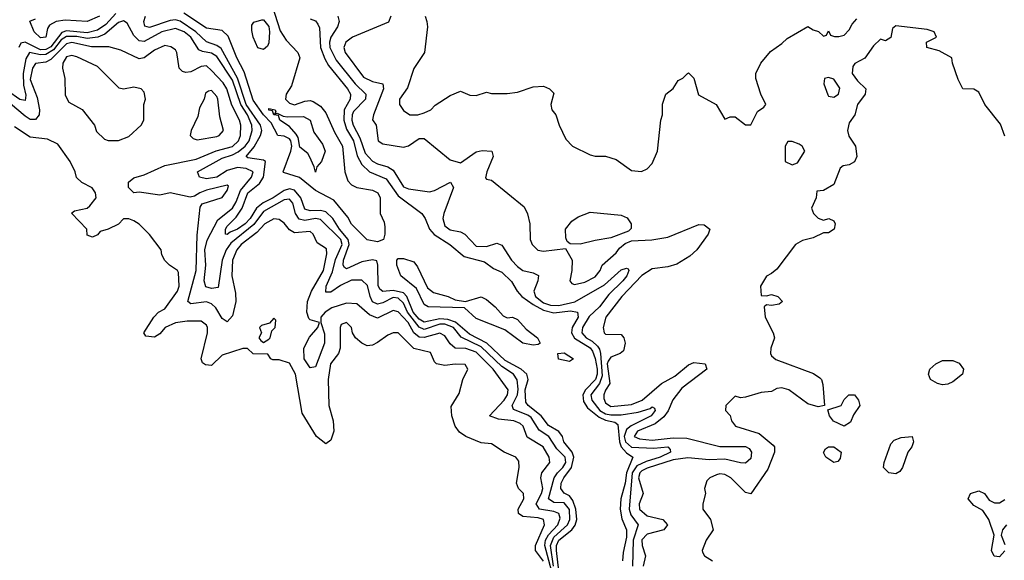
# Model space of a CAD drawing. Header units: inches. Extents: x 2380249 to 2585472, y 382747 to 546448.
# Tile 442 of 626: x 2501569 to 2505368, y 472213 to 474297. Entities that reach past the tile are written whole.
import ezdxf

# ---------------------------------------------------------------- set-up
doc = ezdxf.new("R2010")
doc.units = ezdxf.units.IN
doc.header["$MEASUREMENT"] = 0
doc.layers.add('C5407', color=7, linetype='Continuous')

msp = doc.modelspace()

# ---------------------------------------------------------------- linework, layer by layer
at = {"layer": 'C5407', "color": 4}
for points, elevation in [([(2502543.7, 474350), (2502574.4, 474254.4), (2502598, 474218), (2502643, 474170), (2502650.3, 474150.3), (2502617.7, 474042.3), (2502597.1, 474010), (2502595.5, 473990), (2502610, 473975.5), (2502630, 473969.1), (2502670, 473982.4), (2502690, 473984.9), (2502701.4, 473981.4), (2502730, 473963.8), (2502750, 473938), (2502783.9, 473863.9), (2502815.3, 473810), (2502823.8, 473710), (2502835.6, 473675.6), (2502850, 473660.4), (2502870, 473650.3), (2502930, 473639.5), (2502951.6, 473630), (2502959.5, 473610), (2502960.7, 473550), (2502975.8, 473515.8), (2502978.6, 473498.5), (2502978.2, 473470), (2502972.8, 473450), (2502950, 473440.6), (2502910, 473448.5), (2502850, 473508.5), (2502835.3, 473535.3), (2502781.4, 473601.4), (2502710, 473638), (2502648.8, 473688.8), (2502587.6, 473707.6), (2502585.6, 473710), (2502616, 473790), (2502619.2, 473810), (2502615, 473830), (2502610, 473837.6), (2502590, 473847.9), (2502565.6, 473850), (2502539.4, 473899.4), (2502509.9, 473929.9), (2502470, 473986.8), (2502435.8, 474095.8), (2502407.5, 474150), (2502373.6, 474233.6), (2502350, 474255.3), (2502290, 474265), (2502202.4, 474322.4)], 16), ([(2503629.2, 472190), (2503617.1, 472270), (2503630, 472302.3), (2503682.9, 472350), (2503691.9, 472370), (2503690, 472409), (2503670, 472434.2), (2503630, 472436.1), (2503608.9, 472450), (2503631.6, 472530), (2503644.2, 472550), (2503665.1, 472570), (2503675.9, 472590), (2503673.8, 472610), (2503641.9, 472641.9), (2503611, 472690), (2503573.8, 472713.8), (2503542.8, 472762.8), (2503530, 472772.3), (2503474.3, 472794.3), (2503469.7, 472810), (2503489.8, 472850), (2503492, 472872), (2503488.9, 472908.9), (2503474.3, 472930), (2503430, 472959.8), (2503350, 473035.8), (2503272.5, 473072.5), (2503243.5, 473110), (2503210, 473122.5), (2503190, 473122.8), (2503130, 473102.4), (2503110.9, 473110.9), (2503066.1, 473170), (2503050, 473204), (2503030, 473223.5), (2503010, 473225.6), (2502970, 473205.3), (2502950, 473200.4), (2502930, 473209.7), (2502920.9, 473230), (2502911.8, 473271.8), (2502890, 473292.7), (2502850, 473292.8), (2502807.5, 473272.5), (2502770, 473246.3), (2502750, 473246), (2502751.8, 473270), (2502775.6, 473324.4), (2502788.1, 473371.9), (2502814, 473430), (2502808.8, 473450), (2502730, 473526.6), (2502710, 473530.7), (2502670, 473522.9), (2502647.5, 473527.5), (2502632.9, 473550), (2502623, 473590), (2502610, 473605.6), (2502590, 473602.3), (2502510, 473557.8), (2502472.7, 473507.3), (2502384.4, 473435.6), (2502366.2, 473410), (2502351, 473370), (2502335.4, 473264.6), (2502310, 473260.5), (2502287.6, 473267.6), (2502281, 473290), (2502287.2, 473350), (2502283.4, 473410), (2502293, 473447), (2502334.3, 473525.7), (2502390, 473570.3), (2502405.1, 473594.9), (2502421.7, 473638.3), (2502463.5, 473690), (2502469.6, 473710), (2502443.6, 473723.6), (2502410, 473727.2), (2502370, 473715.5), (2502330, 473689.8), (2502290, 473682.9), (2502263.7, 473690), (2502255.6, 473710), (2502350, 473763.2), (2502390, 473776.1), (2502411.9, 473788.1), (2502439.3, 473810), (2502454.2, 473830), (2502466.6, 473870), (2502464.8, 473890), (2502448.2, 473930), (2502422.3, 473970), (2502390, 474063.5), (2502330, 474155.4), (2502310, 474168.6), (2502274.5, 474174.5), (2502261.1, 474181.1), (2502229.6, 474230), (2502204.5, 474250), (2502170, 474263.5), (2502118, 474250), (2502050, 474213.5), (2502030, 474215.8), (2502010, 474236.2), (2501983.9, 474283.9), (2501970, 474292.3), (2501950, 474286.6), (2501898.3, 474241.6), (2501870.8, 474229.2), (2501830, 474224.1), (2501790, 474231.8), (2501750, 474232.6), (2501730, 474219.1), (2501699.3, 474180.7), (2501670, 474162.5), (2501650, 474161.3), (2501606.7, 474170), (2501593.7, 474146.3), (2501583.4, 474090), (2501584.2, 474044.2), (2501593.6, 474006.4), (2501590, 473985.1), (2501570, 473988.7), (2501522.5, 474022.5)], 28), ([(2501939.7, 474320.3), (2501901.2, 474278.8), (2501870, 474257), (2501830, 474246.7), (2501750, 474253.7), (2501731.8, 474248.2), (2501690, 474192.6), (2501670, 474181.7), (2501650, 474181.3), (2501590, 474210.6), (2501573.4, 474206.6), (2501565.5, 474190)], 24), ([(2501876.9, 474310), (2501830, 474290.6), (2501744.3, 474295.7), (2501710.1, 474289.9), (2501684.2, 474275.8), (2501676.9, 474263.1), (2501670, 474229.8), (2501650, 474227.2), (2501625.4, 474250), (2501608.9, 474291.1), (2501630, 474300.7)], 16), ([(2503650, 472171.5), (2503640.2, 472250), (2503641, 472270), (2503649.8, 472290), (2503699.3, 472330), (2503712.2, 472347.8), (2503718.8, 472370), (2503714.9, 472410), (2503703.2, 472443.2), (2503690, 472460.8), (2503670, 472471.5), (2503657.2, 472490), (2503658.8, 472510), (2503668.8, 472530), (2503698, 472570), (2503707, 472610), (2503700.3, 472630), (2503668.5, 472670), (2503663.1, 472690), (2503649, 472709), (2503610, 472732.6), (2503580.8, 472770), (2503530.9, 472810), (2503522.3, 472822.3), (2503519.5, 472870), (2503531, 472910), (2503526.2, 472930), (2503504, 472950), (2503442.5, 472982.5), (2503372, 473050), (2503304.3, 473084.3), (2503251.3, 473131.3), (2503221, 473141), (2503190, 473143.4), (2503130, 473130.5), (2503110, 473142.3), (2503086.9, 473170), (2503062.8, 473230), (2503050, 473243.7), (2503010, 473253.5), (2502970, 473248.7), (2502958.4, 473258.4), (2502952.5, 473272.5), (2502951, 473351), (2502946.8, 473366.8), (2502931.1, 473371.1), (2502890, 473363.5), (2502830, 473336.9), (2502822, 473342), (2502818, 473350), (2502818.8, 473370), (2502840.8, 473430), (2502836.3, 473450), (2502803, 473490), (2502777.8, 473530), (2502750, 473556), (2502730, 473561.7), (2502690, 473560.3), (2502670, 473566.9), (2502654.3, 473610), (2502630, 473639.8), (2502610, 473644.5), (2502590, 473638), (2502547.8, 473610), (2502509, 473591), (2502482.4, 473570), (2502458, 473530), (2502439, 473510), (2502410, 473489), (2502382, 473478), (2502370, 473468.2), (2502364, 473470), (2502364, 473490), (2502370, 473500.5), (2502404, 473536), (2502428, 473570), (2502449, 473630), (2502494.5, 473665.5), (2502509.8, 473690), (2502517.4, 473750), (2502510, 473756), (2502450, 473764.7), (2502442.9, 473770), (2502473.7, 473806.3), (2502498.3, 473850), (2502503.7, 473870), (2502497.9, 473890), (2502443.7, 473970), (2502410, 474072), (2502346.5, 474186.5), (2502330, 474197.8), (2502290, 474212.3), (2502249, 474250), (2502188.7, 474291.3), (2502170, 474296.6), (2502150, 474294.1), (2502070, 474266.4), (2502051.7, 474271.7), (2502048.3, 474290), (2502055.1, 474310)], 24), ([(2502690, 474300.8), (2502710, 474292.9), (2502720.2, 474280.2), (2502726, 474266), (2502729.3, 474190), (2502746.2, 474146.2), (2502760.6, 474120.6), (2502833.8, 474030), (2502845.3, 474010), (2502844, 473990), (2502821.7, 473950), (2502819.5, 473910), (2502830, 473874.6), (2502857.6, 473830), (2502871.9, 473771.9), (2502890, 473738.3), (2502918.9, 473710), (2502983.1, 473683.1), (2503030, 473617.8), (2503120.7, 473550), (2503134, 473530), (2503150.4, 473490), (2503168.2, 473468.2), (2503228.4, 473430), (2503284, 473384), (2503363, 473363), (2503397.6, 473337.6), (2503430, 473323.8), (2503467.2, 473287.2), (2503488.4, 473250), (2503506.7, 473230), (2503550, 473198.6), (2503590, 473177.2), (2503630, 473167), (2503693.9, 473173.9), (2503722, 473170), (2503724.4, 473150), (2503701.2, 473110), (2503697.8, 473090), (2503709.6, 473069.6), (2503770, 473031.6), (2503779.4, 473019.4), (2503790, 472990.4), (2503796.8, 472950), (2503797.2, 472930), (2503790.4, 472909.6), (2503752.4, 472870), (2503741.7, 472850), (2503744.8, 472824.8), (2503760.5, 472800.5), (2503804.5, 472764.5), (2503830, 472752.5), (2503865.2, 472745.2), (2503876.8, 472736.8), (2503883.1, 472670), (2503890, 472650.3), (2503910, 472626.9), (2503934.4, 472610), (2503910.1, 472550), (2503905.3, 472510), (2503889.2, 472450), (2503886.2, 472410), (2503892.6, 472372.6), (2503910.2, 472330), (2503910, 472302), (2503897.5, 472242.5), (2503895.4, 472210)], 24), ([(2502797.3, 474310), (2502802, 474290), (2502794.9, 474270), (2502770, 474229.2), (2502765, 474210), (2502766.4, 474190), (2502790, 474141.1), (2502863.2, 474050), (2502904.4, 474010), (2502903.7, 473990), (2502857.5, 473942.5), (2502851.5, 473930), (2502850.3, 473910), (2502856.1, 473890), (2502881.9, 473841.9), (2502902.8, 473782.8), (2502930, 473752.2), (2502950, 473741.3), (2502990, 473730.3), (2503010, 473717), (2503050, 473653), (2503070, 473644.4), (2503150, 473632.7), (2503170, 473638.4), (2503231.3, 473670), (2503242.8, 473650), (2503205.5, 473550), (2503201.5, 473530), (2503210, 473501.6), (2503230, 473487.4), (2503270, 473479.5), (2503287.3, 473470), (2503330, 473424.4), (2503370, 473423.1), (2503410, 473435.5), (2503430, 473427.3), (2503466.4, 473370), (2503490, 473345.7), (2503510, 473330.3), (2503550, 473321.6), (2503570.4, 473310.4), (2503568.2, 473290), (2503553.1, 473250), (2503559, 473230), (2503590, 473205.5), (2503616.9, 473196.9), (2503650, 473195), (2503711.1, 473208.9), (2503825.8, 473274.2), (2503890, 473333.1), (2503910, 473339.1), (2503916.7, 473336.7), (2503919.1, 473330), (2503911.7, 473310), (2503896.9, 473290), (2503842.5, 473237.5), (2503805.8, 473190), (2503767, 473153), (2503740.2, 473110), (2503738.5, 473090), (2503755.3, 473070), (2503777.8, 473057.8), (2503798.9, 473038.9), (2503806.9, 473026.9), (2503809.6, 473009.6), (2503816.3, 472923.7), (2503806.1, 472893.9), (2503772.3, 472850), (2503776.2, 472830), (2503807.5, 472790), (2503830, 472777), (2503850, 472772.9), (2503890, 472773.2), (2503955.7, 472784.3), (2504002, 472798), (2504010, 472804.9), (2504019, 472799), (2504021.6, 472790), (2504005.5, 472770), (2503928.7, 472731.3), (2503910, 472716.4), (2503901.8, 472690), (2503906.5, 472670), (2503930, 472649.4), (2504015.5, 472644.5), (2504070.2, 472650.2), (2504079.3, 472639.3), (2504080.5, 472630), (2504040.5, 472610), (2503986.4, 472593.6), (2503950, 472576.5), (2503932.6, 472550), (2503920.6, 472410), (2503927.5, 472387.5), (2503954.9, 472350), (2503936.3, 472290), (2503933.7, 472190)], 28), ([(2503000.7, 474310), (2502992, 474288), (2502854, 474230), (2502828.2, 474210), (2502819.5, 474190), (2502825.3, 474170), (2502895.6, 474075.6), (2502930, 474058.3), (2502970.8, 474050), (2502972.4, 474030), (2502934, 473930), (2502931.1, 473911.1), (2502944.7, 473890), (2502952, 473830), (2502970, 473818), (2503050, 473806), (2503070, 473811.3), (2503110, 473838.8), (2503130, 473838.8), (2503230, 473756.3), (2503270, 473745.5), (2503330, 473787.3), (2503353.2, 473793.2), (2503390.5, 473790.5), (2503396.3, 473770), (2503371, 473710), (2503366.8, 473686.8), (2503370, 473682), (2503390, 473678), (2503515.8, 473575.8), (2503528.3, 473548.3), (2503537.3, 473510), (2503538.8, 473450), (2503546.8, 473430), (2503568.1, 473408.1), (2503590, 473404), (2503675.3, 473415.3), (2503700.7, 473370), (2503699.1, 473330), (2503691.3, 473290), (2503699.6, 473279.6), (2503710, 473276), (2503750, 473284.4), (2503790, 473306), (2503809.3, 473330), (2503817.2, 473350), (2503870, 473398), (2503883.3, 473416.7), (2503905.6, 473434.4), (2503930, 473444.9), (2504008.7, 473448.7), (2504070, 473458), (2504190, 473506.8), (2504210, 473506), (2504232, 473490), (2504226, 473470), (2504182, 473410), (2504154.4, 473385.6), (2504105.1, 473354.9), (2504070, 473344.4), (2504010, 473336.4), (2503970, 473311.3), (2503892.7, 473230), (2503830.7, 473150), (2503820.7, 473110), (2503824, 473090), (2503830, 473084.9), (2503890, 473082.8), (2503900.7, 473070), (2503905.5, 473050), (2503899.2, 473020.8), (2503886, 473010), (2503850, 472996.3), (2503840, 472980), (2503836.5, 472970), (2503846.3, 472893.7), (2503830, 472869.2), (2503822.6, 472850), (2503822.9, 472837.1), (2503830, 472819.3), (2503850, 472806), (2503930, 472813.8), (2503971.5, 472830), (2504045.2, 472894.8), (2504097.4, 472922.6), (2504150, 472966), (2504170, 472974.9), (2504214, 472970), (2504221, 472950), (2504123.5, 472876.5), (2504088.6, 472831.4), (2504071.1, 472788.9), (2504054.7, 472765.3), (2504021, 472739), (2503953, 472710), (2503940.4, 472690), (2503961.2, 472681.2), (2504010, 472675.5), (2504090, 472685.4), (2504143.2, 472683.2), (2504270, 472651.8), (2504370, 472652), (2504383.4, 472643.4), (2504392.2, 472630), (2504390, 472605.2), (2504370, 472587.6), (2504350, 472588), (2504290, 472602), (2504230, 472599.8), (2504147.1, 472607.1), (2504090, 472599.5), (2503990, 472567.8), (2503970, 472557.4), (2503962.2, 472550), (2503957.2, 472530), (2503975.3, 472470), (2503959.6, 472430), (2503960.3, 472410), (2503990, 472384.7), (2504050.6, 472370), (2504068, 472350), (2504054, 472330), (2503990, 472313.5), (2503970, 472291.8), (2503970.3, 472270), (2503983.7, 472230), (2503974.9, 472190)], 32), ([(2503133.4, 474310), (2503140.7, 474290), (2503142.8, 474270), (2503131, 474170), (2503090, 474109), (2503065.2, 474034.8), (2503034.8, 473990), (2503034.8, 473970), (2503050, 473947.3), (2503074, 473930), (2503106, 473930), (2503130, 473937.3), (2503155.3, 473950), (2503172.9, 473967.1), (2503230, 474004.7), (2503270, 474022), (2503305.4, 474005.4), (2503330, 474004.7), (2503370, 474018), (2503390, 474012), (2503450, 474012), (2503490, 474018), (2503550, 474038.8), (2503590, 474041), (2503614, 474030), (2503630, 474014), (2503618, 473970), (2503622, 473950), (2503638, 473930), (2503651.3, 473890), (2503676.9, 473836.9), (2503702, 473810), (2503770, 473776), (2503790, 473771), (2503830, 473771), (2503870, 473758), (2503930, 473716), (2503968.9, 473711.1), (2503990, 473722), (2504010, 473742), (2504029.4, 473790.6), (2504042.7, 473910), (2504049.2, 473930), (2504049.3, 473970.7), (2504062, 474010), (2504090, 474032), (2504110, 474062), (2504128.4, 474071.6), (2504146, 474090), (2504150, 474092), (2504170, 474072), (2504187.7, 474007.7), (2504256, 473970), (2504290, 473914), (2504310, 473922), (2504330, 473922), (2504370, 473892), (2504390, 473892), (2504416.4, 473943.6), (2504440.4, 473959.6), (2504448, 473970), (2504429.3, 474009.3), (2504409.3, 474070), (2504409.4, 474090), (2504429.2, 474130), (2504465.6, 474174.4), (2504510, 474204.7), (2504530, 474224.7), (2504610, 474271.3), (2504630, 474258), (2504651.6, 474251.6), (2504670, 474234), (2504682, 474238), (2504690, 474254), (2504698, 474238), (2504712.7, 474232.7), (2504730, 474232), (2504750, 474238), (2504770, 474258), (2504780.7, 474279.3), (2504799.3, 474300.7)], 36), ([(2505370, 473848), (2505353.8, 473893.8), (2505292.3, 473970), (2505270, 474018), (2505250, 474028.7), (2505208, 474030), (2505190, 474066), (2505168, 474130), (2505166, 474150), (2505116.4, 474176.4), (2505068.7, 474190), (2505068, 474210), (2505106, 474230), (2505098, 474250), (2505070, 474259), (2504950, 474274), (2504936.9, 474263.1), (2504930, 474228), (2504910, 474215.3), (2504890, 474222), (2504863.4, 474196.6), (2504830, 474148.7), (2504791.3, 474128.7), (2504783.6, 474116.4), (2504781, 474090), (2504801.6, 474061.6), (2504833.4, 474030), (2504830.6, 474009.4), (2504801, 473970), (2504790.8, 473930), (2504770, 473899), (2504763, 473870), (2504768, 473848), (2504794, 473810), (2504799.1, 473770), (2504790, 473749.2), (2504770, 473737.2), (2504746.4, 473733.6), (2504735.3, 473724.7), (2504710, 473662), (2504670, 473638), (2504644.7, 473635.3), (2504642, 473610), (2504624.7, 473570), (2504632, 473550), (2504650, 473532), (2504670, 473524.7), (2504691.1, 473531.1), (2504710, 473522), (2504716, 473510), (2504711, 473490), (2504690, 473475.3), (2504670, 473475.3), (2504630, 473456), (2504590, 473445.2), (2504562, 473430), (2504490, 473335.3), (2504470, 473318), (2504450, 473308), (2504426.8, 473270), (2504430, 473234), (2504450, 473232), (2504470, 473238), (2504494, 473230), (2504512, 473210), (2504499.6, 473200.4), (2504470, 473195.3), (2504450, 473198), (2504442, 473190), (2504446, 473150), (2504476, 473090), (2504481, 473070), (2504467.3, 473030), (2504465.5, 473010), (2504470, 473001), (2504486.3, 472986.3), (2504632.5, 472932.5), (2504656.7, 472916.7), (2504662.8, 472910), (2504667.7, 472890), (2504674, 472810), (2504650, 472804), (2504610, 472816), (2504537.2, 472870), (2504510, 472877), (2504490, 472875.1), (2504470, 472864), (2504430, 472859.3), (2504370, 472841.2), (2504350, 472839), (2504330, 472846), (2504294, 472810), (2504292, 472790), (2504310.8, 472770.8), (2504316, 472750), (2504331.3, 472730), (2504422, 472702), (2504476.3, 472656.3), (2504481, 472650), (2504481, 472630), (2504456.1, 472563.9), (2504390, 472469.2), (2504370, 472474), (2504312.7, 472530), (2504290, 472543.7), (2504270, 472546.6), (2504257.5, 472542.5), (2504231.3, 472530), (2504220.7, 472519.3), (2504211, 472490), (2504214.8, 472470), (2504204.7, 472430), (2504204.7, 472410), (2504234.8, 472370), (2504244.7, 472330), (2504218, 472290), (2504202, 472250), (2504203.6, 472243.6), (2504212, 472230), (2504242, 472210)], 36), ([(2503638.1, 472110), (2503595, 472270), (2503598.4, 472290), (2503609, 472311), (2503645.3, 472350), (2503654.5, 472374.5), (2503650, 472393), (2503630, 472401.4), (2503574.5, 472410), (2503561.7, 472430), (2503582.5, 472470), (2503587.4, 472490), (2503579.7, 472530), (2503583.6, 472550), (2503614.5, 472590), (2503611.8, 472610), (2503589.5, 472650), (2503527.5, 472687.5), (2503511.3, 472730), (2503499.8, 472739.8), (2503475.3, 472750), (2503416.6, 472756.6), (2503382, 472770), (2503438.5, 472830), (2503450.9, 472850), (2503453.3, 472870), (2503396, 472950), (2503330, 473015.5), (2503290, 473028.8), (2503250, 473031.1), (2503230, 473047), (2503210, 473078.4), (2503190, 473088.3), (2503130, 473071.4), (2503110, 473073.6), (2503089.9, 473089.9), (2503068.7, 473130), (2503030, 473171.1), (2503010, 473175.4), (2502950, 473146.3), (2502919.3, 473159.3), (2502870, 473202), (2502830, 473203.6), (2502774, 473186), (2502747.7, 473170), (2502730.7, 473150), (2502730.8, 473130), (2502745.8, 473085.8), (2502744.9, 473050), (2502710, 472959), (2502690, 472955.1), (2502667.1, 472990), (2502665.4, 473030), (2502687.5, 473072.5), (2502719, 473110), (2502726, 473130), (2502690, 473139.3), (2502685.1, 473145.1), (2502677.4, 473170), (2502680.4, 473210), (2502695.6, 473250), (2502742, 473330), (2502754.7, 473394.7), (2502753.6, 473413.6), (2502716.6, 473436.6), (2502702, 473470), (2502690, 473480.7), (2502630, 473474.7), (2502610, 473487.3), (2502590, 473512.3), (2502570, 473527), (2502550, 473529.6), (2502514.9, 473510), (2502484, 473476), (2502424.2, 473430), (2502407.6, 473410), (2502390.4, 473370), (2502387.4, 473310), (2502402.2, 473242.2), (2502402.8, 473210), (2502390, 473155.3), (2502370, 473132.7), (2502350, 473144.5), (2502325.7, 473185.7), (2502310, 473201.3), (2502290, 473209.7), (2502230, 473201.6), (2502218, 473210), (2502249.8, 473330), (2502253.9, 473466.1), (2502265.2, 473574.8), (2502273.2, 473586.8), (2502350, 473611.3), (2502370, 473638), (2502375.1, 473655.1), (2502370, 473659), (2502290, 473639.3), (2502264.7, 473630), (2502244, 473616), (2502227.3, 473612.7), (2502150, 473629.5), (2502110, 473620.5), (2502030, 473631.8), (2502010, 473629.6), (2501989.6, 473650), (2501989.6, 473670.3), (2502010, 473687.3), (2502050, 473698.4), (2502130, 473735.5), (2502250, 473759), (2502328, 473792), (2502390, 473808.4), (2502414.2, 473830), (2502420.9, 473850), (2502423.1, 473890), (2502418, 473910), (2502387.3, 473967.3), (2502368.7, 474030), (2502353.8, 474053.8), (2502310, 474101.6), (2502290, 474119.6), (2502270, 474116.9), (2502230, 474096.3), (2502210, 474093.6), (2502197.6, 474097.6), (2502185.1, 474110), (2502176.2, 474170), (2502170, 474181.2), (2502152.7, 474192.7), (2502130, 474197.6), (2502090, 474179.6), (2502050, 474149.6), (2502030, 474145.6), (2501960.1, 474180.1), (2501912.7, 474192.7), (2501847.1, 474192.9), (2501770, 474209), (2501750, 474204.4), (2501690, 474143.9), (2501670, 474133.5), (2501630, 474127.6), (2501618.3, 474110), (2501610, 474066), (2501637.3, 473997.3), (2501645.8, 473950), (2501644.2, 473930), (2501630, 473911.6), (2501610, 473912.6), (2501590, 473925.7), (2501510, 473993.8)], 32), ([(2503590, 472209.7), (2503559.6, 472250), (2503558.9, 472270), (2503593.7, 472350), (2503589.7, 472369.7), (2503570, 472375.9), (2503510, 472381.7), (2503493.4, 472393.4), (2503492.8, 472410), (2503514.5, 472450), (2503512.7, 472470), (2503493.2, 472490), (2503486.6, 472510), (2503497, 472570), (2503494.5, 472594.5), (2503484, 472610), (2503438, 472630), (2503390, 472662), (2503350, 472666), (2503290, 472689.4), (2503266.2, 472706.2), (2503249.4, 472730), (2503236, 472770), (2503234, 472806), (2503264.7, 472855.3), (2503279, 472910), (2503298, 472950), (2503288, 472968), (2503250, 472969.2), (2503210, 472963.7), (2503178, 472970), (2503170, 472978), (2503154.2, 473014.2), (2503090, 473029.5), (2503030, 473089.3), (2503010, 473089.4), (2502990, 473080.9), (2502950, 473052.7), (2502930, 473042.7), (2502910, 473039.3), (2502890, 473049.2), (2502865.2, 473070), (2502853.2, 473090), (2502849, 473110), (2502830, 473129), (2502810, 473122), (2502806, 473110), (2502806.4, 473030), (2502799.3, 473010), (2502768.9, 472970), (2502759.5, 472910), (2502762.4, 472810), (2502779.1, 472750), (2502782, 472710), (2502770, 472675.3), (2502750, 472662), (2502714, 472690), (2502659.5, 472779.5), (2502633.6, 472930), (2502610, 472973.2), (2502570, 472985.2), (2502545.6, 472985.6), (2502538, 472990), (2502527.3, 473007.3), (2502470, 473009), (2502448.7, 473028.7), (2502430, 473029), (2502350, 473003.7), (2502310, 472964), (2502286, 472966), (2502274.6, 472974.6), (2502269.2, 472990), (2502294.5, 473090), (2502294.5, 473110), (2502290, 473119), (2502270, 473135.1), (2502215.1, 473135.1), (2502170, 473127.6), (2502130.8, 473110), (2502110, 473085.2), (2502090, 473073.2), (2502056.4, 473076.4), (2502048, 473090), (2502086.6, 473150), (2502105.2, 473170), (2502130, 473182), (2502178.4, 473250), (2502184.5, 473270), (2502182, 473322), (2502178, 473330), (2502148, 473350), (2502129.1, 473369.1), (2502118, 473390), (2502115.3, 473410), (2502070, 473468.7), (2502030, 473508.7), (2502010, 473522), (2501990, 473528.7), (2501970, 473528.7), (2501950, 473508.7), (2501910.6, 473489.4), (2501879.6, 473480.4), (2501870, 473468), (2501850, 473458), (2501830, 473466), (2501828, 473490), (2501768.9, 473551.1), (2501780.4, 473559.6), (2501829.1, 473570.9), (2501840.2, 473579.8), (2501864, 473610), (2501862, 473630), (2501849.1, 473649.1), (2501809.1, 473669.1), (2501789.1, 473689.1), (2501784, 473710), (2501764, 473750), (2501716.5, 473816.5), (2501676.3, 473836.3), (2501610, 473844.5), (2501550, 473883.7)], 36), ([(2505370.6, 472249.4), (2505350, 472226), (2505328.4, 472228.4), (2505318, 472250), (2505329, 472310), (2505308.7, 472370), (2505284.7, 472404.7), (2505250, 472424), (2505228, 472450), (2505238, 472470), (2505270, 472481), (2505291.3, 472470), (2505310, 472444.7), (2505330, 472434.8), (2505350, 472434), (2505370, 472447.3)], 36), ([(2505376, 472350), (2505361, 472330), (2505356, 472310), (2505370, 472274)], 36)]:
    msp.add_lwpolyline(points, dxfattribs=dict(at, elevation=elevation))
for points, elevation in [([(2502510, 474182.7), (2502488.1, 474188.1), (2502469.6, 474230), (2502464.5, 474255.5), (2502464.7, 474275.3), (2502472.9, 474287.1), (2502504, 474296), (2502510, 474296), (2502530, 474270.7), (2502533.8, 474250), (2502530, 474208), (2502525.2, 474194.8)], 12), ([(2501770, 474159.5), (2501750, 474153.6), (2501735.5, 474130), (2501734.9, 474110), (2501743.1, 474070), (2501745.5, 474005.5), (2501758.8, 473978.8), (2501810, 473951.3), (2501858, 473890), (2501866, 473866), (2501896.9, 473836.9), (2501911.1, 473831.1), (2501950, 473831), (2501990, 473846.8), (2502038, 473890), (2502048, 473910), (2502048, 473970), (2502055.3, 473990), (2502050, 474018), (2502038, 474030), (2502010, 474037.2), (2501970, 474028.7), (2501953.6, 474033.6), (2501870, 474116), (2501790, 474154)], 36), ([(2504690, 474074), (2504674, 474070), (2504672, 474050), (2504687.1, 474007.1), (2504690, 474002), (2504710, 473998), (2504728, 474010), (2504732.9, 474032.9), (2504710, 474068)], 36), ([(2502310, 474024), (2502298, 474022), (2502286.8, 474013.2), (2502281, 473990), (2502263.4, 473956.6), (2502256.7, 473923.3), (2502230.7, 473870), (2502226.8, 473850), (2502238.8, 473838.8), (2502254.4, 473834.4), (2502330, 473846.4), (2502339, 473850), (2502356, 473870), (2502342, 473922), (2502334.3, 473990), (2502330, 474001.2)], 36), ([(2502552.7, 473932.7), (2502563.1, 473936.9), (2502585.4, 473925.4), (2502602.8, 473922.8), (2502663.7, 473923.7), (2502690.4, 473910), (2502703.8, 473863.8), (2502737.6, 473817.6), (2502747.7, 473790), (2502734.4, 473750), (2502716, 473730), (2502710, 473709), (2502706, 473730), (2502687.8, 473770), (2502680.8, 473780.8), (2502650, 473805.2), (2502643.2, 473843.2), (2502636.2, 473856.2), (2502610, 473884.7), (2502573.2, 473910), (2502567.3, 473927.3), (2502550, 473929.7), (2502545.1, 473945.1), (2502530, 473948.3), (2502530, 473954.8), (2502555.5, 473950), (2502558, 473942)], 12), ([(2504550, 473828), (2504532.7, 473827.3), (2504522, 473810), (2504522, 473750), (2504550, 473738), (2504570, 473744.7), (2504598, 473790), (2504588, 473810), (2504576.5, 473816.5)], 36), ([(2503731.5, 473431.5), (2503692.5, 473432.5), (2503682, 473442), (2503675.9, 473455.9), (2503674.7, 473490), (2503699.3, 473520.7), (2503723.4, 473536.6), (2503770, 473554.7), (2503890, 473543.6), (2503913.3, 473533.3), (2503928.5, 473510), (2503928, 473492), (2503918.8, 473481.2), (2503850, 473456.3), (2503790, 473446.3)], 32), ([(2503289.4, 473210.6), (2503350, 473228), (2503370, 473217.6), (2503404.4, 473190), (2503435.2, 473155.2), (2503450, 473147.3), (2503470, 473150.5), (2503490, 473140.7), (2503523.6, 473103.6), (2503567.3, 473070), (2503577.3, 473050), (2503570, 473044.5), (2503550, 473041.6), (2503510, 473049.4), (2503441.6, 473101.6), (2503330, 473145.1), (2503285.6, 473185.6), (2503145.2, 473190), (2503130, 473199.5), (2503100.5, 473260.5), (2503040.4, 473310), (2503023.9, 473350), (2503024.2, 473370), (2503030, 473376.1), (2503050, 473376.9), (2503090, 473363), (2503104, 473344), (2503142.7, 473262.7), (2503165.8, 473245.8), (2503222, 473230), (2503250, 473217)], 16), ([(2502550, 473146), (2502532.7, 473127.3), (2502502, 473118), (2502494, 473110), (2502502, 473090), (2502492, 473070), (2502499.6, 473059.6), (2502510, 473052), (2502530, 473064.7), (2502535.3, 473070), (2502542, 473098), (2502555.3, 473110), (2502558, 473138)], 36), ([(2503690, 472979.3), (2503648.5, 472988.5), (2503646, 473010), (2503670, 473012.9), (2503706, 472990)], 16), ([(2505130, 472889.6), (2505110, 472894.5), (2505083.7, 472910), (2505075.1, 472930), (2505081.2, 472950), (2505104, 472970), (2505130, 472983), (2505170, 472983), (2505193.3, 472973.3), (2505210.4, 472950), (2505207.3, 472930), (2505170, 472900.9), (2505150, 472892)], 36), ([(2504750, 472729.2), (2504709.6, 472749.6), (2504694, 472770), (2504687.3, 472792.7), (2504738, 472810), (2504750, 472832), (2504768, 472850), (2504790, 472850.6), (2504806, 472830), (2504811, 472810), (2504786.4, 472773.6), (2504775.2, 472744.8)], 36), ([(2504950, 472546), (2504922, 472550), (2504902, 472570), (2504904, 472590), (2504930, 472662), (2504943.7, 472676.3), (2504970, 472686), (2505012, 472690), (2505018, 472670), (2505011.3, 472650), (2504996, 472630), (2504974.8, 472570), (2504964.5, 472555.5)], 36), ([(2504710, 472589.5), (2504679, 472610), (2504670, 472628), (2504678, 472642), (2504689.4, 472650.6), (2504710.7, 472650.7), (2504738, 472630), (2504735.3, 472604.7), (2504726, 472594)], 36)]:
    msp.add_lwpolyline(points, close=True, dxfattribs=dict(at, elevation=elevation))

doc.saveas('drawing.dxf')
